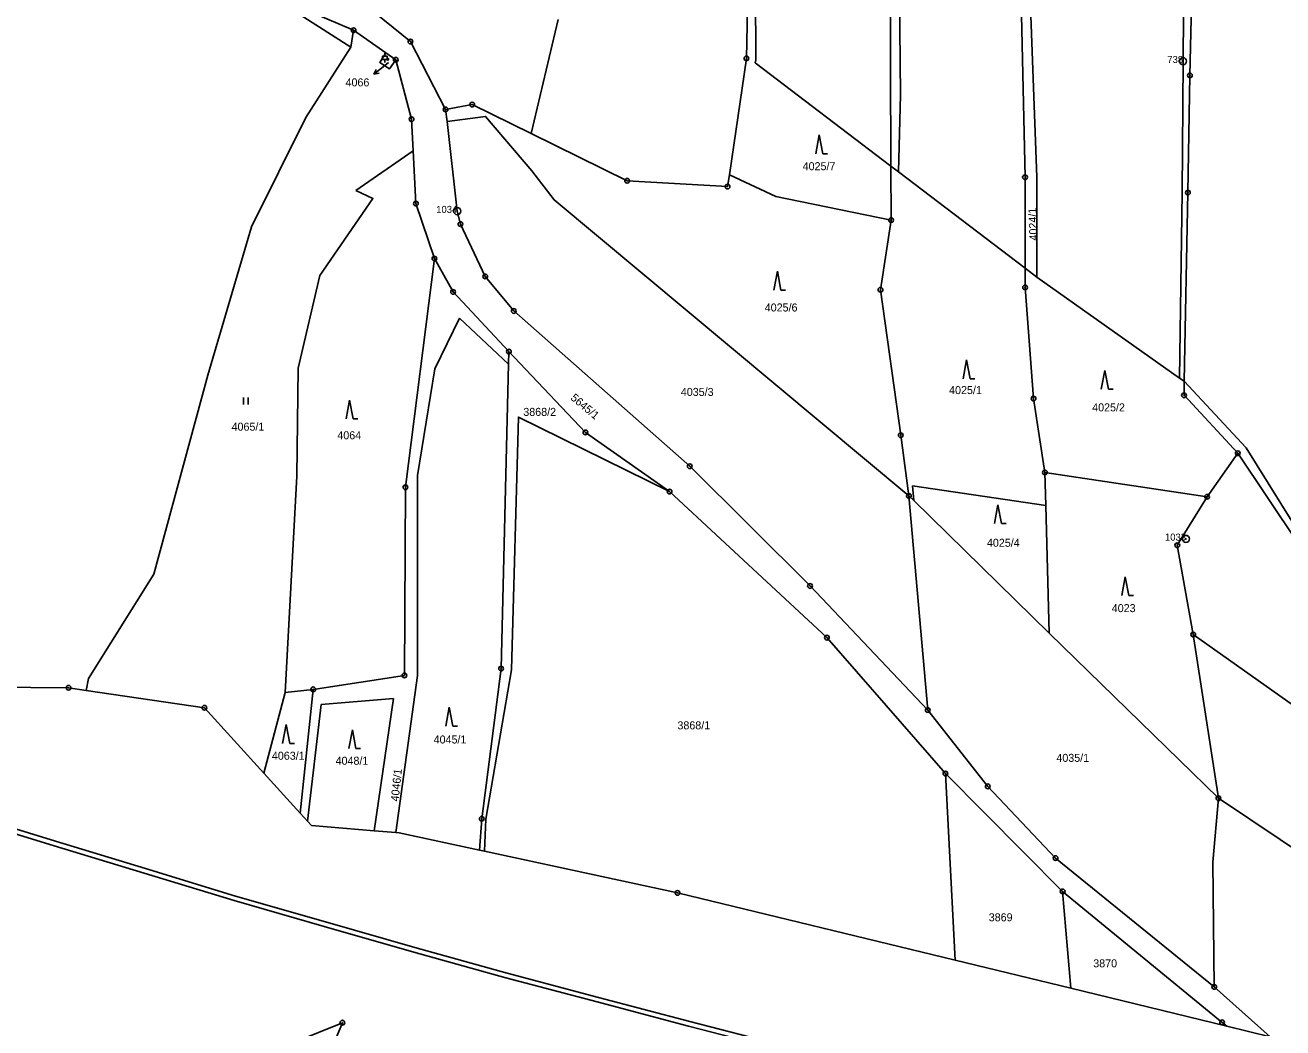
# Model space of a CAD drawing. Extents: x -644096 to -634268, y -1141430 to -1133463.
# Drawn here: x -640398.2 to -640131.1, y -1137201.2 to -1136988.4 of the extents above; entities that cross this region are included whole.
import ezdxf

# ---------------------------------------------------------------- set-up
doc = ezdxf.new("R2010")
doc.units = 0
for name, color, linetype in [('_CIVIL_CONSTRUCTION', 7, 'Continuous'), ('B_Hranice _3D', 7, 'Continuous'), ('M_Svah_Zarez', 7, 'Continuous'), ('svrsek_osa_sjezdy', 7, 'Continuous'), ('svrsek_osa_VRT', 7, 'Continuous'), ('svrsek_popisy_VRT', 7, 'Continuous'), ('terminal_VRT', 7, 'Continuous')]:
    doc.layers.add(name, color=color, linetype=linetype)

msp = doc.modelspace()

# ---------------------------------------------------------------- linework, layer by layer
at = {"layer": '_CIVIL_CONSTRUCTION'}
for centre, radius in [((-640328.43, -1136989.45), 0.5), ((-640328.43, -1136989.45), 0.0303), ((-640316.36, -1136991.88), 0.5), ((-640316.36, -1136991.88), 0.0303), ((-640319.49, -1136995.74), 0.5), ((-640319.49, -1136995.74), 0.0303), ((-640245.01, -1136995.43), 0.5), ((-640245.01, -1136995.43), 0.0303), ((-640152.3, -1136996.04), 0.75), ((-640152.3, -1136996.04), 0.03), ((-640150.84, -1136999.05), 0.5), ((-640150.84, -1136999.05), 0.0303), ((-640303.25, -1137005.24), 0.5), ((-640308.9, -1137006.28), 0.5), ((-640308.9, -1137006.28), 0.0303), ((-640303.25, -1137005.24), 0.0303), ((-640316.12, -1137008.35), 0.5), ((-640316.12, -1137008.35), 0.0303), ((-640270.36, -1137021.41), 0.5), ((-640185.86, -1137020.65), 0.5), ((-640185.86, -1137020.65), 0.0303), ((-640270.36, -1137021.41), 0.0303), ((-640249.02, -1137022.64), 0.5), ((-640249.02, -1137022.64), 0.0303), ((-640151.26, -1137023.93), 0.5), ((-640315.21, -1137026.26), 0.5), ((-640315.21, -1137026.26), 0.0303), ((-640151.26, -1137023.93), 0.0303), ((-640306.44, -1137027.86), 0.75), ((-640306.44, -1137027.86), 0.03), ((-640305.76, -1137030.62), 0.5), ((-640305.76, -1137030.62), 0.0303), ((-640214.29, -1137029.77), 0.5), ((-640214.29, -1137029.77), 0.0303), ((-640311.28, -1137037.93), 0.5), ((-640311.28, -1137037.93), 0.0303), ((-640300.48, -1137041.71), 0.5), ((-640300.48, -1137041.71), 0.0303), ((-640307.32, -1137045.01), 0.5), ((-640307.32, -1137045.01), 0.0303), ((-640216.55, -1137044.54), 0.5), ((-640216.55, -1137044.54), 0.0303), ((-640185.85, -1137044.05), 0.5), ((-640185.85, -1137044.05), 0.0303), ((-640294.42, -1137049.05), 0.5), ((-640294.42, -1137049.05), 0.0303), ((-640295.45, -1137057.66), 0.5), ((-640295.45, -1137057.66), 0.0303), ((-640152.1, -1137066.95), 0.5), ((-640184.05, -1137067.65), 0.5), ((-640184.05, -1137067.65), 0.0303), ((-640152.1, -1137066.95), 0.0303), ((-640279.22, -1137074.83), 0.5), ((-640279.22, -1137074.83), 0.0303), ((-640212.25, -1137075.43), 0.5), ((-640212.25, -1137075.43), 0.0303), ((-640140.68, -1137079.24), 0.5), ((-640140.68, -1137079.24), 0.0303), ((-640257.05, -1137082.01), 0.5), ((-640257.05, -1137082.01), 0.0303), ((-640181.64, -1137083.32), 0.5), ((-640181.64, -1137083.32), 0.0303), ((-640317.42, -1137086.48), 0.5), ((-640317.42, -1137086.48), 0.0303), ((-640261.33, -1137087.37), 0.5), ((-640261.33, -1137087.37), 0.0303), ((-640210.52, -1137088.3), 0.5), ((-640210.52, -1137088.3), 0.0303), ((-640147.2, -1137088.49), 0.5), ((-640147.2, -1137088.49), 0.0303), ((-640153.52, -1137098.76), 0.5), ((-640151.69, -1137097.43), 0.75), ((-640151.69, -1137097.43), 0.03), ((-640153.52, -1137098.76), 0.0303), ((-640231.52, -1137107.42), 0.5), ((-640231.52, -1137107.42), 0.0303), ((-640227.93, -1137118.39), 0.5), ((-640227.93, -1137118.39), 0.0303), ((-640150.14, -1137117.72), 0.5), ((-640150.14, -1137117.72), 0.0303), ((-640297.12, -1137124.96), 0.5), ((-640297.12, -1137124.96), 0.0303), ((-640317.66, -1137126.4), 0.5), ((-640317.66, -1137126.4), 0.0303), ((-640388.97, -1137129.02), 0.5), ((-640388.97, -1137129.02), 0.0303), ((-640337.01, -1137129.36), 0.5), ((-640337.01, -1137129.36), 0.0303), ((-640360.13, -1137133.27), 0.5), ((-640360.13, -1137133.27), 0.0303), ((-640206.51, -1137133.75), 0.5), ((-640206.51, -1137133.75), 0.0303), ((-640202.76, -1137147.25), 0.5), ((-640202.76, -1137147.25), 0.0303), ((-640193.76, -1137149.95), 0.5), ((-640193.76, -1137149.95), 0.0303), ((-640144.79, -1137152.49), 0.5), ((-640144.79, -1137152.49), 0.0303), ((-640301.23, -1137156.82), 0.5), ((-640301.23, -1137156.82), 0.0303), ((-640179.38, -1137165.18), 0.5), ((-640179.38, -1137165.18), 0.0303), ((-640259.64, -1137172.56), 0.5), ((-640259.64, -1137172.56), 0.0303), ((-640177.87, -1137172.25), 0.5), ((-640177.87, -1137172.25), 0.0303), ((-640145.68, -1137192.52), 0.5), ((-640145.68, -1137192.52), 0.0303), ((-640330.83, -1137200.11), 0.5), ((-640144, -1137200.04), 0.5), ((-640330.83, -1137200.11), 0.0303), ((-640144, -1137200.04), 0.0303)]:
    msp.add_circle(centre, radius, dxfattribs=at)
at = {"layer": 'B_Hranice _3D'}
for points in [[(-640410.95, -1137156.75), (-640392.05, -1137162.55), (-640372.94, -1137168.36), (-640353.83, -1137174.19), (-640334.69, -1137179.7), (-640315.68, -1137185.12), (-640296.09, -1137190.56), (-640276.72, -1137195.7), (-640257.32, -1137200.83), (-640238.07, -1137205.8), (-640199.1, -1137215.17), (-640179.88, -1137219.7), (-640160.4, -1137224.13), (-640140.92, -1137228.36), (-640121.14, -1137232.64), (-640101.68, -1137236.69), (-640081.8, -1137240.67), (-640062.49, -1137244.41), (-640042.82, -1137248.24), (-640022.97, -1137252), (-640003.54, -1137255.62), (-639984.08, -1137259.27), (-639964.57, -1137262.92), (-639943.41, -1137266.9)], [(-639943.23, -1137265.92), (-639964.39, -1137261.94), (-639983.9, -1137258.29), (-640003.36, -1137254.64), (-640022.79, -1137251.02), (-640042.64, -1137247.26), (-640062.29, -1137243.43), (-640081.6, -1137239.69), (-640101.48, -1137235.71), (-640120.94, -1137231.66), (-640140.7, -1137227.38), (-640160.18, -1137223.15), (-640179.66, -1137218.72), (-640198.86, -1137214.19), (-640237.83, -1137204.82), (-640257.06, -1137199.87), (-640276.46, -1137194.74), (-640295.83, -1137189.6), (-640315.4, -1137184.16), (-640334.41, -1137178.74), (-640353.55, -1137173.23), (-640372.64, -1137167.4), (-640391.75, -1137161.59), (-640410.65, -1137155.79)]]:
    msp.add_lwpolyline(points, dxfattribs=at)
at = {"layer": 'M_Svah_Zarez'}
msp.add_circle((-640321.18, -1136995.61), 0.175, dxfattribs=at)
at = {"layer": 'svrsek_osa_sjezdy'}
for p, q in [((-640321.8, -1136994.97), (-640321.8, -1136994.3)), ((-640322.3, -1136994.97), (-640321.3, -1136994.97)), ((-640322.3, -1136995.64), (-640322.3, -1136994.97)), ((-640322.3, -1136995.64), (-640321.3, -1136995.64)), ((-640321.8, -1136996.31), (-640321.8, -1136995.64)), ((-640321.3, -1136995.64), (-640321.3, -1136994.97)), ((-640229.56, -1137011.69), (-640230.31, -1137015.69)), ((-640228.81, -1137015.69), (-640229.56, -1137011.69)), ((-640228.81, -1137015.69), (-640227.81, -1137015.69)), ((-640238.44, -1137040.63), (-640239.19, -1137044.63)), ((-640237.69, -1137044.63), (-640238.44, -1137040.63)), ((-640237.69, -1137044.63), (-640236.69, -1137044.63)), ((-640198.26, -1137059.43), (-640199.01, -1137063.43)), ((-640197.51, -1137063.43), (-640198.26, -1137059.43)), ((-640197.51, -1137063.43), (-640196.51, -1137063.43)), ((-640168.91, -1137061.66), (-640169.66, -1137065.66)), ((-640168.16, -1137065.66), (-640168.91, -1137061.66)), ((-640168.16, -1137065.66), (-640167.16, -1137065.66)), ((-640351.82, -1137068.89), (-640351.82, -1137067.39)), ((-640350.82, -1137068.89), (-640350.82, -1137067.39)), ((-640329.28, -1137067.95), (-640330.03, -1137071.95)), ((-640328.53, -1137071.95), (-640329.28, -1137067.95)), ((-640328.53, -1137071.95), (-640327.53, -1137071.95)), ((-640191.61, -1137090.19), (-640192.36, -1137094.19)), ((-640190.86, -1137094.19), (-640191.61, -1137090.19)), ((-640190.86, -1137094.19), (-640189.86, -1137094.19)), ((-640164.57, -1137105.45), (-640165.32, -1137109.45)), ((-640163.82, -1137109.45), (-640164.57, -1137105.45)), ((-640163.82, -1137109.45), (-640162.82, -1137109.45)), ((-640308.12, -1137133.14), (-640308.87, -1137137.14)), ((-640307.37, -1137137.14), (-640308.12, -1137133.14)), ((-640342.76, -1137136.82), (-640343.51, -1137140.82)), ((-640342.01, -1137140.82), (-640342.76, -1137136.82)), ((-640328.7, -1137137.94), (-640329.45, -1137141.94)), ((-640327.95, -1137141.94), (-640328.7, -1137137.94)), ((-640307.37, -1137137.14), (-640306.37, -1137137.14)), ((-640342.01, -1137140.82), (-640341.01, -1137140.82)), ((-640327.95, -1137141.94), (-640326.95, -1137141.94))]:
    msp.add_line(p, q, dxfattribs=at)
at = {"layer": 'svrsek_popisy_VRT'}
for p, q in [((-640321.78, -1136996.92), (-640324.11, -1136998.81)), ((-640321, -1136996.28), (-640321.78, -1136996.92)), ((-640324.11, -1136998.81), (-640323.65, -1136997.79)), ((-640324.11, -1136998.81), (-640323.02, -1136998.57))]:
    msp.add_line(p, q, dxfattribs=at)
at = {"layer": 'terminal_VRT'}
for p, q in [((-640328.43, -1136989.45), (-640356.92, -1136977.19)), ((-640284.98, -1136987.16), (-640290.75, -1137011.38)), ((-640329.04, -1136993.03), (-640328.43, -1136989.45)), ((-640321.6, -1136994.26), (-640328.43, -1136989.45)), ((-640319.49, -1136995.74), (-640321.6, -1136994.26)), ((-640316.12, -1137008.35), (-640319.49, -1136995.74)), ((-640308.9, -1137006.28), (-640308.57, -1137008.8)), ((-640315.78, -1137015.08), (-640316.12, -1137008.35)), ((-640315.78, -1137015.08), (-640327.94, -1137023.5)), ((-640315.21, -1137026.26), (-640315.78, -1137015.08)), ((-640212.72, -1137019.53), (-640214.34, -1137018.3)), ((-640214.34, -1137018.3), (-640214.29, -1137029.77)), ((-640185.85, -1137039.99), (-640212.72, -1137019.53)), ((-640311.28, -1137037.93), (-640315.21, -1137026.26)), ((-640183.36, -1137041.89), (-640185.85, -1137039.99)), ((-640153.03, -1137063.3), (-640183.36, -1137041.89)), ((-640295.52, -1137060.32), (-640305.96, -1137050.61)), ((-640295.45, -1137057.66), (-640295.52, -1137060.32)), ((-640295.52, -1137060.32), (-640297.12, -1137124.96)), ((-640152.04, -1137063.92), (-640153.03, -1137063.3)), ((-640140.68, -1137079.24), (-640147.2, -1137088.49)), ((-640181.64, -1137083.32), (-640147.2, -1137088.49)), ((-640181.64, -1137083.32), (-640181.45, -1137090.32)), ((-640209.49, -1137089.27), (-640209.77, -1137086.19)), ((-640209.77, -1137086.19), (-640181.45, -1137090.32)), ((-640210.52, -1137088.3), (-640206.51, -1137133.75)), ((-640210.52, -1137088.3), (-640209.49, -1137089.27)), ((-640209.49, -1137089.27), (-640180.7, -1137117.4)), ((-640181.45, -1137090.32), (-640180.7, -1137117.4)), ((-640180.7, -1137117.4), (-640144.79, -1137152.49)), ((-640150.14, -1137117.72), (-640144.79, -1137152.49)), ((-640297.12, -1137124.96), (-640301.23, -1137156.82)), ((-640384.72, -1137127.09), (-640385.2, -1137129.57)), ((-640314.86, -1137126.39), (-640319.48, -1137159.76)), ((-640385.2, -1137129.57), (-640360.13, -1137133.27)), ((-640342.96, -1137130.06), (-640347.48, -1137147.17)), ((-640337.01, -1137129.36), (-640342.96, -1137130.06)), ((-640337.01, -1137129.36), (-640339.77, -1137155.64)), ((-640338.21, -1137157.35), (-640335.33, -1137132.55)), ((-640335.33, -1137132.55), (-640319.95, -1137131.3)), ((-640319.95, -1137131.3), (-640324.08, -1137159.38)), ((-640360.13, -1137133.27), (-640347.48, -1137147.17)), ((-640347.48, -1137147.17), (-640339.77, -1137155.64)), ((-640177.87, -1137172.25), (-640202.76, -1137147.25)), ((-640200.68, -1137186.87), (-640202.76, -1137147.25)), ((-640339.77, -1137155.64), (-640338.21, -1137157.35)), ((-640301.23, -1137156.82), (-640301.72, -1137163.49)), ((-640324.08, -1137159.38), (-640319.48, -1137159.76)), ((-640319.48, -1137159.76), (-640318.74, -1137159.82)), ((-640318.74, -1137159.82), (-640301.72, -1137163.49)), ((-640301.72, -1137163.49), (-640300.62, -1137163.73)), ((-640176.15, -1137192.82), (-640177.87, -1137172.25)), ((-640177.87, -1137172.25), (-640144, -1137200.04)), ((-640200.68, -1137186.87), (-640176.15, -1137192.82)), ((-640142.98, -1137200.87), (-640176.15, -1137192.82)), ((-640145.68, -1137192.52), (-640133.78, -1137203.1)), ((-640144, -1137200.04), (-640142.98, -1137200.87)), ((-640142.98, -1137200.87), (-640133.78, -1137203.1))]:
    msp.add_line(p, q, dxfattribs=at)
for points in [[(-640153.03, -1137063.3), (-640152.46, -1137023.91), (-640152.3, -1136996.04), (-640152.1, -1136965.58), (-640147.5, -1136909.02), (-640142.73, -1136875.94), (-640139.95, -1136857.21), (-640178.11, -1136843.82)], [(-640213.71, -1136906.42), (-640211.09, -1136917.13), (-640212.15, -1136928.1), (-640212.61, -1136975.16), (-640212.3, -1137003.14), (-640212.72, -1137019.53)], [(-640145.51, -1136909.24), (-640150.1, -1136965.68), (-640150.84, -1136999.05), (-640151.26, -1137023.93), (-640152.04, -1137063.92)], [(-640214.34, -1137018.3), (-640214.51, -1136975.15), (-640214.34, -1136929.74)], [(-640185.85, -1137039.99), (-640185.86, -1137020.65), (-640187.78, -1136933)], [(-640186.62, -1136933), (-640183.36, -1137020.65), (-640183.36, -1137041.89)], [(-640487.67, -1136974.5), (-640465.01, -1136964.59), (-640450.65, -1136962.4), (-640416.09, -1136970.01), (-640392.69, -1136974.3), (-640366.77, -1136979.01), (-640339.76, -1136986.18), (-640329.04, -1136993.03)], [(-640244.52, -1136965.92), (-640244.46, -1136966.75), (-640245.01, -1136995.43), (-640248.65, -1137020.16)], [(-640214.34, -1137018.3), (-640243.17, -1136996.35), (-640243.03, -1136995.72), (-640243.16, -1136966.72), (-640243.18, -1136966.34), (-640244.52, -1136965.92)], [(-640311.82, -1136979.39), (-640312.15, -1136981.76), (-640325.89, -1136984.16), (-640316.36, -1136991.88), (-640308.9, -1137006.28)], [(-640329.04, -1136993.03), (-640338.55, -1137007.95), (-640350.1, -1137031.21), (-640359.4, -1137062.69), (-640370.89, -1137104.88), (-640384.72, -1137127.09)], [(-640321.6, -1136994.26), (-640322.89, -1136996.29), (-640320.83, -1136997.68), (-640319.49, -1136995.74)], [(-640290.75, -1137011.38), (-640303.25, -1137005.24), (-640308.9, -1137006.28)], [(-640308.57, -1137008.8), (-640300.42, -1137007.75), (-640290.59, -1137019.31), (-640285.86, -1137025.49), (-640210.52, -1137088.3)], [(-640308.57, -1137008.8), (-640306.44, -1137027.86), (-640305.76, -1137030.62), (-640300.48, -1137041.71), (-640294.42, -1137049.05), (-640257.05, -1137082.01), (-640231.52, -1137107.42), (-640206.51, -1137133.75)], [(-640248.65, -1137020.16), (-640249.02, -1137022.64), (-640270.36, -1137021.41), (-640290.75, -1137011.38)], [(-640214.29, -1137029.77), (-640238.78, -1137024.74), (-640248.65, -1137020.16)], [(-640327.94, -1137023.5), (-640324.32, -1137025.19), (-640335.63, -1137041.52), (-640340.18, -1137061.16), (-640340.5, -1137084.09), (-640342.96, -1137130.06)], [(-640214.29, -1137029.77), (-640216.55, -1137044.54), (-640212.25, -1137075.43), (-640210.52, -1137088.3)], [(-640311.28, -1137037.93), (-640317.42, -1137086.48), (-640317.66, -1137126.4), (-640337.01, -1137129.36)], [(-640295.45, -1137057.66), (-640307.32, -1137045.01), (-640311.28, -1137037.93)], [(-640181.64, -1137083.32), (-640184.05, -1137067.65), (-640185.85, -1137044.05), (-640185.85, -1137039.99)], [(-640305.96, -1137050.61), (-640311.2, -1137061.33), (-640314.9, -1137083.97), (-640314.86, -1137126.39)], [(-640261.33, -1137087.37), (-640279.22, -1137074.83), (-640293.11, -1137060.13), (-640295.45, -1137057.66)], [(-640152.04, -1137063.92), (-640152.1, -1137066.95), (-640140.68, -1137079.24)], [(-640152.04, -1137063.92), (-640138.93, -1137078.07), (-640126.84, -1137097.41), (-640099.6, -1137131.8), (-640086.65, -1137154.45), (-640082.94, -1137170.97), (-640078.52, -1137182.49)], [(-640261.33, -1137087.37), (-640293.43, -1137071.58), (-640294.94, -1137125.24), (-640300.33, -1137156.89), (-640300.62, -1137163.73)], [(-640140.68, -1137079.24), (-640127.94, -1137098.28), (-640101.8, -1137133.37), (-640089.13, -1137154.78), (-640086.9, -1137171.55), (-640082.67, -1137183.07), (-640078.52, -1137182.49)], [(-640202.76, -1137147.25), (-640227.93, -1137118.39), (-640261.33, -1137087.37)], [(-640147.2, -1137088.49), (-640153.52, -1137098.76), (-640150.14, -1137117.72)], [(-640385.2, -1137129.57), (-640388.97, -1137129.02), (-640436.94, -1137128.61), (-640493.42, -1137093.98)], [(-640150.14, -1137117.72), (-640096.66, -1137155.56), (-640082.61, -1137195.43), (-640077.48, -1137200.26)], [(-640206.51, -1137133.75), (-640193.76, -1137149.95), (-640179.38, -1137165.18), (-640145.68, -1137192.52)], [(-640144.79, -1137152.49), (-640145.99, -1137166.05), (-640145.68, -1137192.52)], [(-640144.79, -1137152.49), (-640124.99, -1137165.66), (-640077.08, -1137207)], [(-640338.21, -1137157.35), (-640337.36, -1137158.29), (-640324.08, -1137159.38)], [(-640300.62, -1137163.73), (-640259.64, -1137172.56), (-640200.68, -1137186.87)], [(-640327.95, -1137204.66), (-640334.18, -1137211.42), (-640335.26, -1137210.7), (-640330.83, -1137200.11), (-640341.02, -1137204.27)]]:
    msp.add_lwpolyline(points, dxfattribs=at)

# ---------------------------------------------------------------- texts
at = {"layer": '_CIVIL_CONSTRUCTION'}
for s, p in [('738', (-640155.64, -1136996.42)), ('1034', (-640310.89, -1137028.24)), ('1033', (-640156.14, -1137097.8))]:
    msp.add_text(s, height=1.5, dxfattribs=at).set_placement(p)
at = {"layer": 'svrsek_osa_VRT'}
for s, p in [('4066', (-640330.15, -1137001.38)), ('4025/7', (-640233.08, -1137019.17)), ('4025/6', (-640241.13, -1137049.16)), ('4035/3', (-640258.95, -1137067.08)), ('4025/1', (-640201.98, -1137066.69)), ('4025/2', (-640171.6, -1137070.36)), ('3868/2', (-640292.4, -1137071.32)), ('4065/1', (-640354.35, -1137074.46)), ('4064', (-640331.89, -1137076.28)), ('4025/4', (-640193.95, -1137099.1)), ('4023', (-640167.44, -1137112.97)), ('3868/1', (-640259.67, -1137137.85)), ('4045/1', (-640311.44, -1137140.85)), ('4063/1', (-640345.79, -1137144.3)), ('4048/1', (-640332.26, -1137145.36)), ('4035/1', (-640179.2, -1137144.75)), ('3869', (-640193.56, -1137178.59)), ('3870', (-640171.37, -1137188.36))]:
    msp.add_text(s, height=1.7, dxfattribs=at).set_placement(p)
for s, rotation, p in [('4024/1', 92, (-640183.22, -1137034.06)), ('5645/1', 320, (-640282.49, -1137067.73)), ('4046/1', 84, (-640318.89, -1137153.22))]:
    msp.add_text(s, height=1.7, rotation=rotation, dxfattribs=at).set_placement(p)

doc.saveas('drawing.dxf')
